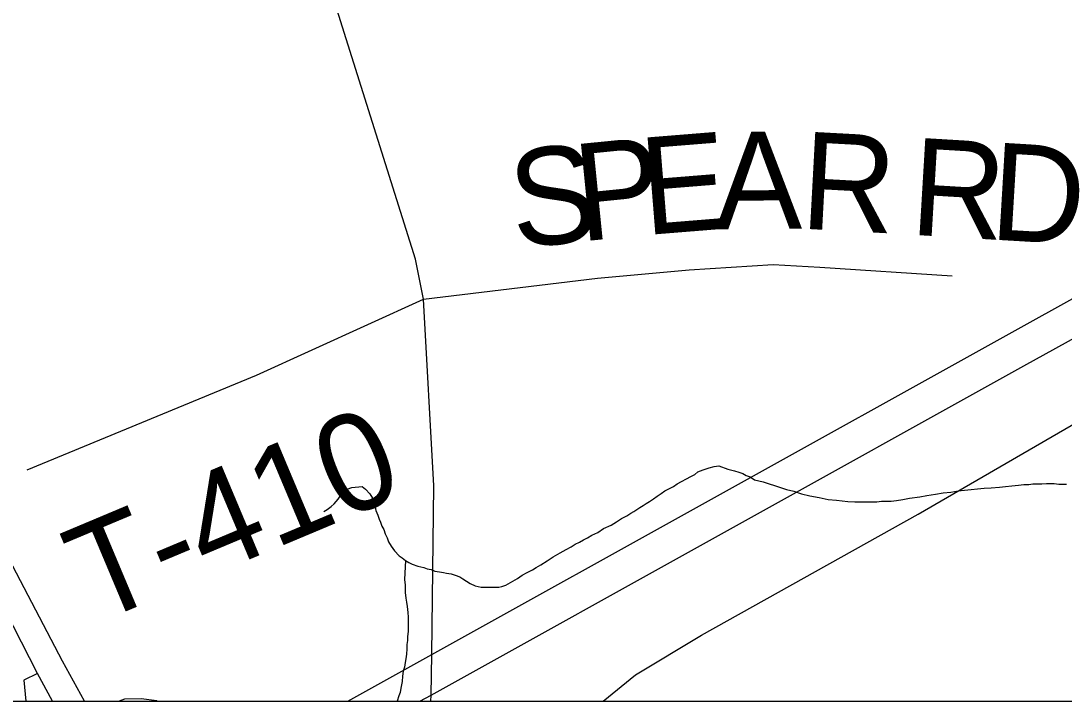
# Model space of a CAD drawing. Extents: x -59 to 82, y -3 to 49.
# Drawn here: x -53.486 to -52.876, y 42.491 to 42.889 of the extents above; entities that cross this region are included whole.
import ezdxf

# ---------------------------------------------------------------- set-up
doc = ezdxf.new("R2010")
doc.units = 0
for name, color, linetype in [('GM_X_Corporation', 7, 'Continuous'), ('GM_X_County_Road', 7, 'Continuous'), ('GM_X_Interchange_Ramps', 7, 'Continuous'), ('GM_X_Interstate_Route', 7, 'Continuous'), ('GM_X_Minor_River', 7, 'Continuous'), ('GM_X_State_Route', 7, 'Continuous'), ('GM_X_Township_Road', 7, 'Continuous'), ('GM_X_Township_Road_Text', 7, 'Continuous'), ('SH_Data', 7, 'Continuous')]:
    doc.layers.add(name, color=color, linetype=linetype)

msp = doc.modelspace()

# ---------------------------------------------------------------- linework, layer by layer
at = {"layer": 'GM_X_Corporation'}
for q in [(-48.09799, 42.49125), (-49.94786, 42.49125)]:
    msp.add_line((-54.89799, 42.49125), q, dxfattribs=at)
at = {"layer": 'GM_X_County_Road'}
for p, q in [((-53.25543, 42.74956), (-53.343, 43.02911)), ((-53.25076, 42.72621), (-53.25543, 42.74956)), ((-53.24454, 42.61713), (-53.25076, 42.72621)), ((-52.96155, 42.60053), (-52.82175, 42.68167)), ((-53.24587, 42.51854), (-53.24454, 42.61713)), ((-53.08828, 42.52988), (-52.96155, 42.60053)), ((-53.12672, 42.50671), (-53.08828, 42.52988)), ((-53.24619, 42.49476), (-53.24587, 42.51854)), ((-53.14575, 42.49125), (-53.12672, 42.50671)), ((-53.24633, 42.49125), (-53.24619, 42.49476))]:
    msp.add_line(p, q, dxfattribs=at)
at = {"layer": 'GM_X_Interchange_Ramps'}
for p, q in [((-53.47618, 42.50736), (-53.48424, 42.50345)), ((-53.48424, 42.50345), (-53.48311, 42.49125)), ((-53.42533, 42.49234), (-53.42855, 42.49125)), ((-53.41565, 42.49269), (-53.42533, 42.49234)), ((-53.40657, 42.49137), (-53.41565, 42.49269)), ((-53.40624, 42.49125), (-53.40657, 42.49137))]:
    msp.add_line(p, q, dxfattribs=at)
at = {"layer": 'GM_X_Interstate_Route'}
for p, q in [((-52.91195, 42.70392), (-52.62212, 42.86518)), ((-52.89984, 42.6872), (-52.61001, 42.84845)), ((-53.24587, 42.51854), (-52.91195, 42.70392)), ((-53.24619, 42.49476), (-52.89984, 42.6872)), ((-53.29485, 42.49125), (-53.24587, 42.51854)), ((-53.25273, 42.49125), (-53.24619, 42.49476))]:
    msp.add_line(p, q, dxfattribs=at)
at = {"layer": 'GM_X_Minor_River'}
for p, q in [((-53.08727, 42.62641), (-53.08386, 42.62757)), ((-53.08386, 42.62757), (-53.08083, 42.62835)), ((-53.08083, 42.62835), (-53.07818, 42.62876)), ((-53.07818, 42.62876), (-53.07285, 42.62689)), ((-53.1024, 42.61832), (-53.09446, 42.62256)), ((-53.09446, 42.62256), (-53.09219, 42.62371)), ((-53.09219, 42.62371), (-53.0903, 42.62525)), ((-53.0903, 42.62525), (-53.08727, 42.62641)), ((-53.07285, 42.62689), (-53.06904, 42.62578)), ((-53.06904, 42.62578), (-53.06638, 42.62504)), ((-53.06638, 42.62504), (-53.06409, 42.6243)), ((-53.06409, 42.6243), (-53.06218, 42.62317)), ((-53.06218, 42.62317), (-53.0599, 42.62242)), ((-53.0599, 42.62242), (-53.05723, 42.62054)), ((-53.29754, 42.61349), (-53.29527, 42.61503)), ((-53.29527, 42.61503), (-53.29262, 42.61619)), ((-53.29262, 42.61619), (-53.28655, 42.61661)), ((-53.28655, 42.61661), (-53.28464, 42.61511)), ((-53.28464, 42.61511), (-53.28196, 42.61246)), ((-53.10958, 42.61408), (-53.10731, 42.61524)), ((-53.10731, 42.61524), (-53.10466, 42.61678)), ((-53.10466, 42.61678), (-53.1024, 42.61832)), ((-53.05723, 42.62054), (-53.05228, 42.61944)), ((-53.05228, 42.61944), (-53.042, 42.61609)), ((-53.042, 42.61609), (-53.03858, 42.61497)), ((-53.03858, 42.61497), (-53.03439, 42.61386)), ((-52.93453, 42.61458), (-52.93073, 42.61499)), ((-52.93073, 42.61499), (-52.92694, 42.6154)), ((-52.92694, 42.6154), (-52.92315, 42.6158)), ((-52.92315, 42.6158), (-52.91897, 42.61583)), ((-52.91897, 42.61583), (-52.91404, 42.61625)), ((-52.91404, 42.61625), (-52.91062, 42.61665)), ((-52.91062, 42.61665), (-52.90683, 42.61706)), ((-52.90683, 42.61706), (-52.90304, 42.61747)), ((-52.90304, 42.61747), (-52.9, 42.61787)), ((-52.9, 42.61787), (-52.89696, 42.61789)), ((-52.89696, 42.61789), (-52.89469, 42.61829)), ((-52.89469, 42.61829), (-52.89203, 42.61831)), ((-52.89203, 42.61831), (-52.88937, 42.61833)), ((-52.88937, 42.61833), (-52.88671, 42.61835)), ((-52.88671, 42.61835), (-52.88443, 42.61836)), ((-52.88443, 42.61836), (-52.88215, 42.61838)), ((-52.88215, 42.61838), (-52.87949, 42.61802)), ((-52.87949, 42.61802), (-52.87722, 42.61804)), ((-52.87722, 42.61804), (-52.87494, 42.61805)), ((-53.3028, 42.60661), (-53.30054, 42.60929)), ((-53.30054, 42.60929), (-53.29904, 42.61158)), ((-53.29904, 42.61158), (-53.29754, 42.61349)), ((-53.28196, 42.61246), (-53.28042, 42.60981)), ((-53.28042, 42.60981), (-53.27926, 42.60678)), ((-53.11864, 42.60793), (-53.11637, 42.60947)), ((-53.11637, 42.60947), (-53.11411, 42.61101)), ((-53.11411, 42.61101), (-53.11184, 42.61255)), ((-53.11184, 42.61255), (-53.10958, 42.61408)), ((-53.03439, 42.61386), (-53.02982, 42.61238)), ((-53.02982, 42.61238), (-53.02487, 42.61127)), ((-53.02487, 42.61127), (-53.01955, 42.61017)), ((-53.01955, 42.61017), (-53.01422, 42.60906)), ((-53.01422, 42.60906), (-53.00929, 42.60872)), ((-52.97435, 42.60859), (-52.97056, 42.609)), ((-52.97056, 42.609), (-52.96676, 42.60979)), ((-52.96676, 42.60979), (-52.9607, 42.61059)), ((-52.9607, 42.61059), (-52.95653, 42.61138)), ((-52.95653, 42.61138), (-52.9516, 42.61218)), ((-52.9516, 42.61218), (-52.94704, 42.61297)), ((-52.94704, 42.61297), (-52.94249, 42.61338)), ((-52.94249, 42.61338), (-52.93832, 42.61417)), ((-52.93832, 42.61417), (-52.93453, 42.61458)), ((-53.30883, 42.60201), (-53.30695, 42.60316)), ((-53.30695, 42.60316), (-53.30468, 42.60508)), ((-53.30468, 42.60508), (-53.3028, 42.60661)), ((-53.27926, 42.60678), (-53.27846, 42.6026)), ((-53.12771, 42.60217), (-53.12431, 42.60447)), ((-53.12431, 42.60447), (-53.12242, 42.60563)), ((-53.12242, 42.60563), (-53.12053, 42.60678)), ((-53.12053, 42.60678), (-53.11864, 42.60793)), ((-53.00929, 42.60872), (-53.00283, 42.60801)), ((-53.00283, 42.60801), (-52.99865, 42.60766)), ((-52.99865, 42.60766), (-52.99485, 42.60768)), ((-52.99485, 42.60768), (-52.99181, 42.6077)), ((-52.99181, 42.6077), (-52.98877, 42.60773)), ((-52.98877, 42.60773), (-52.98573, 42.60775)), ((-52.98573, 42.60775), (-52.98308, 42.60815)), ((-52.98308, 42.60815), (-52.98042, 42.60817)), ((-52.98042, 42.60817), (-52.97739, 42.60819)), ((-52.97739, 42.60819), (-52.97435, 42.60859)), ((-53.27846, 42.6026), (-53.2773, 42.59995)), ((-53.2773, 42.59995), (-53.27652, 42.59768)), ((-53.27652, 42.59768), (-53.27575, 42.59578)), ((-53.13791, 42.59601), (-53.13489, 42.59793)), ((-53.13489, 42.59793), (-53.13186, 42.59948)), ((-53.13186, 42.59948), (-53.1296, 42.60101)), ((-53.1296, 42.60101), (-53.12771, 42.60217)), ((-53.27575, 42.59578), (-53.27497, 42.5935)), ((-53.27497, 42.5935), (-53.27382, 42.59161)), ((-53.27382, 42.59161), (-53.27304, 42.58895)), ((-53.14887, 42.58985), (-53.14547, 42.59215)), ((-53.14547, 42.59215), (-53.14093, 42.59409)), ((-53.14093, 42.59409), (-53.13791, 42.59601)), ((-53.27304, 42.58895), (-53.27188, 42.58668)), ((-53.27188, 42.58668), (-53.2711, 42.58441)), ((-53.2711, 42.58441), (-53.26956, 42.58176)), ((-53.15946, 42.58407), (-53.15719, 42.58561)), ((-53.15719, 42.58561), (-53.15492, 42.58676)), ((-53.15492, 42.58676), (-53.15228, 42.5883)), ((-53.15228, 42.5883), (-53.14887, 42.58985)), ((-53.26956, 42.58176), (-53.26764, 42.57911)), ((-53.26764, 42.57911), (-53.26496, 42.57609)), ((-53.1708, 42.5779), (-53.1674, 42.57983)), ((-53.1674, 42.57983), (-53.16437, 42.58137)), ((-53.16437, 42.58137), (-53.16211, 42.58291)), ((-53.16211, 42.58291), (-53.15946, 42.58407)), ((-53.26496, 42.57609), (-53.26305, 42.57496)), ((-53.26305, 42.57496), (-53.26114, 42.57345)), ((-53.26114, 42.57345), (-53.26181, 42.56242)), ((-53.26114, 42.57345), (-53.25923, 42.57233)), ((-53.25923, 42.57233), (-53.25732, 42.5712)), ((-53.18214, 42.57098), (-53.17836, 42.57329)), ((-53.17836, 42.57329), (-53.17496, 42.57559)), ((-53.17496, 42.57559), (-53.1708, 42.5779)), ((-53.25732, 42.5712), (-53.2539, 42.57008)), ((-53.2539, 42.57008), (-53.25047, 42.56935)), ((-53.25047, 42.56935), (-53.24857, 42.5686)), ((-53.24857, 42.5686), (-53.24629, 42.56824)), ((-53.24629, 42.56824), (-53.244, 42.56711)), ((-53.244, 42.56711), (-53.24134, 42.56675)), ((-53.24134, 42.56675), (-53.23906, 42.56639)), ((-53.23906, 42.56639), (-53.23715, 42.56602)), ((-53.1931, 42.56482), (-53.19007, 42.56636)), ((-53.19007, 42.56636), (-53.18705, 42.5679)), ((-53.18705, 42.5679), (-53.18478, 42.56944)), ((-53.18478, 42.56944), (-53.18214, 42.57098)), ((-53.26181, 42.56242), (-53.2614, 42.55901)), ((-53.23715, 42.56602), (-53.2345, 42.56566)), ((-53.2345, 42.56566), (-53.23221, 42.56492)), ((-53.23221, 42.56492), (-53.22954, 42.5638)), ((-53.22954, 42.5638), (-53.22764, 42.56267)), ((-53.22764, 42.56267), (-53.22344, 42.56004)), ((-53.22344, 42.56004), (-53.22039, 42.55854)), ((-53.20254, 42.55905), (-53.19839, 42.56136)), ((-53.19839, 42.56136), (-53.19574, 42.5629)), ((-53.19574, 42.5629), (-53.1931, 42.56482)), ((-53.2614, 42.55901), (-53.26139, 42.5571)), ((-53.26139, 42.5571), (-53.26137, 42.55482)), ((-53.26137, 42.55482), (-53.26096, 42.55141)), ((-53.22039, 42.55854), (-53.21696, 42.55781)), ((-53.21696, 42.55781), (-53.21431, 42.55782)), ((-53.21431, 42.55782), (-53.21165, 42.55784)), ((-53.21165, 42.55784), (-53.20899, 42.55786)), ((-53.20899, 42.55786), (-53.20671, 42.55788)), ((-53.20671, 42.55788), (-53.20482, 42.55827)), ((-53.20482, 42.55827), (-53.20254, 42.55905)), ((-53.26096, 42.55141), (-53.26056, 42.54913)), ((-53.26056, 42.54913), (-53.26016, 42.54647)), ((-53.26016, 42.54647), (-53.25975, 42.54305)), ((-53.25975, 42.54305), (-53.25973, 42.54039)), ((-53.25973, 42.54039), (-53.25971, 42.53773)), ((-53.25971, 42.53773), (-53.25969, 42.53507)), ((-53.25966, 42.53202), (-53.26002, 42.52898)), ((-53.25969, 42.53507), (-53.25966, 42.53202)), ((-53.26, 42.5267), (-53.26036, 42.52442)), ((-53.26036, 42.52442), (-53.26034, 42.52176)), ((-53.26002, 42.52898), (-53.26, 42.5267)), ((-53.26069, 42.51871), (-53.26105, 42.51605)), ((-53.26034, 42.52176), (-53.26069, 42.51871)), ((-53.26141, 42.51377), (-53.26177, 42.5111)), ((-53.26105, 42.51605), (-53.26141, 42.51377)), ((-53.26287, 42.50577), (-53.26322, 42.50273)), ((-53.26251, 42.50881), (-53.26287, 42.50577)), ((-53.26177, 42.5111), (-53.26251, 42.50881)), ((-53.26359, 42.50082), (-53.26395, 42.49892)), ((-53.26322, 42.50273), (-53.26359, 42.50082)), ((-53.26505, 42.49435), (-53.26606, 42.49125)), ((-53.26431, 42.49626), (-53.26505, 42.49435)), ((-53.26395, 42.49892), (-53.26431, 42.49626))]:
    msp.add_line(p, q, dxfattribs=at)
at = {"layer": 'GM_X_State_Route'}
for p, q in [((-53.47618, 42.50736), (-53.55431, 42.65972)), ((-53.46167, 42.51469), (-53.53876, 42.66203)), ((-53.44882, 42.49125), (-53.46167, 42.51469)), ((-53.46735, 42.49125), (-53.47618, 42.50736))]:
    msp.add_line(p, q, dxfattribs=at)
at = {"layer": 'GM_X_Township_Road'}
for p, q in [((-53.149, 42.73835), (-53.09548, 42.74333)), ((-53.09548, 42.74333), (-53.04636, 42.74641)), ((-53.04636, 42.74641), (-53.01915, 42.74477)), ((-53.01915, 42.74477), (-52.94178, 42.73985)), ((-53.25076, 42.72621), (-53.149, 42.73835)), ((-53.34817, 42.6817), (-53.25076, 42.72621)), ((-53.48231, 42.62651), (-53.34817, 42.6817))]:
    msp.add_line(p, q, dxfattribs=at)
at = {"layer": 'SH_Data'}
msp.add_line((-54.89799, 42.49125), (-48.09799, 42.49125), dxfattribs=at)

# ---------------------------------------------------------------- texts
at = {"layer": 'GM_X_Township_Road_Text'}
for s, height, rotation, p in [('E', 0.05682, 4.60776, (-53.1214, 42.76356)), ('A', 0.05682, 0.57556, (-53.08009, 42.76693)), ('R', 0.05682, 356.91521, (-53.03105, 42.76745)), ('S', 0.05682, 5.75882, (-53.19738, 42.75596)), ('P', 0.05682, 5.66804, (-53.15927, 42.7598)), ('R', 0.05682, 356.58678, (-52.96707, 42.7639)), ('D', 0.05682, 356.58477, (-52.92049, 42.76113)), ('T-410', 0.056818, 22.80155, (-53.4428, 42.53602))]:
    msp.add_text(s, height=height, rotation=rotation, dxfattribs=at).set_placement(p)

doc.saveas('drawing.dxf')
